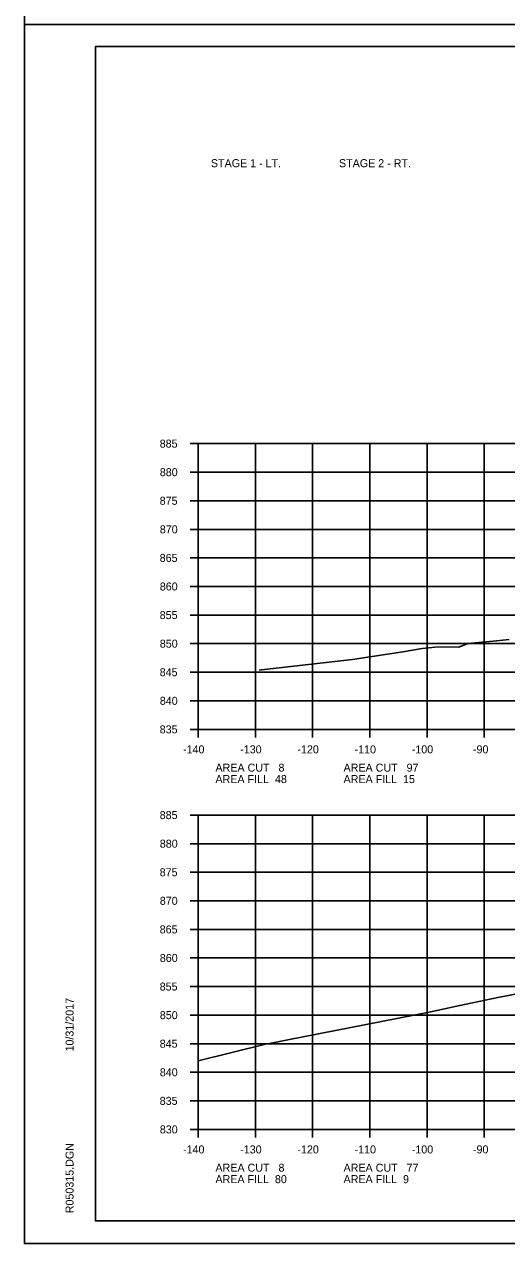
# Model space of a CAD drawing. Extents: x 1486524 to 1499135, y 326561 to 337924.
# Drawn here: x 1488812.5 to 1488896.8, y 335766 to 335979.4 of the extents above; entities that cross this region are included whole.
import ezdxf

# ---------------------------------------------------------------- set-up
doc = ezdxf.new("R2010")
doc.units = 0
for name, color, linetype in [('Default', 7, 'Continuous'), ('E_Const Align', 7, 'Continuous'), ('E_Const Align Station', 7, 'Continuous'), ('E_Ownership Information', 7, 'Continuous'), ('E_Property Line', 7, 'Continuous'), ('E_Quarter Calls', 7, 'Continuous'), ('E_Tract Number', 7, 'Continuous')]:
    doc.layers.add(name, color=color, linetype=linetype)

msp = doc.modelspace()

# ---------------------------------------------------------------- linework, layer by layer
at = {"layer": 'E_Const Align'}
for p, q in [((1488841.49, 335906.02), (1488842.89, 335906.02)), ((1488842.89, 335856.02), (1488842.89, 335906.02)), ((1488841.49, 335901.02), (1488842.89, 335901.02)), ((1488841.49, 335896.02), (1488842.89, 335896.02)), ((1488841.49, 335891.02), (1488842.89, 335891.02)), ((1488841.49, 335886.02), (1488842.89, 335886.02)), ((1488841.49, 335881.02), (1488842.89, 335881.02)), ((1488841.49, 335876.02), (1488842.89, 335876.02)), ((1488841.49, 335871.02), (1488842.89, 335871.02)), ((1488841.49, 335866.02), (1488842.89, 335866.02)), ((1488841.49, 335861.02), (1488842.89, 335861.02)), ((1488841.49, 335856.02), (1488842.89, 335856.02)), ((1488842.89, 335856.02), (1489122.89, 335856.02)), ((1488842.89, 335854.62), (1488842.89, 335856.02)), ((1488852.89, 335854.62), (1488852.89, 335856.02)), ((1488862.89, 335854.62), (1488862.89, 335856.02)), ((1488872.89, 335854.62), (1488872.89, 335856.02)), ((1488882.89, 335854.62), (1488882.89, 335856.02)), ((1488892.89, 335854.62), (1488892.89, 335856.02)), ((1488841.49, 335841.02), (1488842.89, 335841.02)), ((1488842.89, 335786.02), (1488842.89, 335841.02)), ((1488841.49, 335836.02), (1488842.89, 335836.02)), ((1488841.49, 335831.02), (1488842.89, 335831.02)), ((1488841.49, 335826.02), (1488842.89, 335826.02)), ((1488841.49, 335821.02), (1488842.89, 335821.02)), ((1488841.49, 335816.02), (1488842.89, 335816.02)), ((1488841.49, 335811.02), (1488842.89, 335811.02)), ((1488841.49, 335806.02), (1488842.89, 335806.02)), ((1488841.49, 335801.02), (1488842.89, 335801.02)), ((1488841.49, 335796.02), (1488842.89, 335796.02)), ((1488841.49, 335791.02), (1488842.89, 335791.02)), ((1488841.49, 335786.02), (1488842.89, 335786.02)), ((1488842.89, 335786.02), (1489122.89, 335786.02)), ((1488842.89, 335784.62), (1488842.89, 335786.02)), ((1488852.89, 335784.62), (1488852.89, 335786.02)), ((1488862.89, 335784.62), (1488862.89, 335786.02)), ((1488872.89, 335784.62), (1488872.89, 335786.02)), ((1488882.89, 335784.62), (1488882.89, 335786.02)), ((1488892.89, 335784.62), (1488892.89, 335786.02))]:
    msp.add_line(p, q, dxfattribs=at)
at = {"layer": 'E_Ownership Information'}
for p, q in [((1488842.89, 335906.02), (1489122.89, 335906.02)), ((1488842.89, 335856.02), (1488842.89, 335906.02)), ((1488852.89, 335856.02), (1488852.89, 335906.02)), ((1488862.89, 335856.02), (1488862.89, 335906.02)), ((1488872.89, 335856.02), (1488872.89, 335906.02)), ((1488882.89, 335856.02), (1488882.89, 335906.02)), ((1488892.89, 335856.02), (1488892.89, 335906.02)), ((1488842.89, 335901.02), (1489122.89, 335901.02)), ((1488842.89, 335896.02), (1489122.89, 335896.02)), ((1488842.89, 335891.02), (1489122.89, 335891.02)), ((1488842.89, 335886.02), (1489122.89, 335886.02)), ((1488842.89, 335881.02), (1489122.89, 335881.02)), ((1488842.89, 335876.02), (1489122.89, 335876.02)), ((1488842.89, 335871.02), (1489122.89, 335871.02)), ((1488842.89, 335866.02), (1489122.89, 335866.02)), ((1488842.89, 335861.02), (1489122.89, 335861.02)), ((1488842.89, 335856.02), (1489122.89, 335856.02)), ((1488842.89, 335841.02), (1489122.89, 335841.02)), ((1488842.89, 335786.02), (1488842.89, 335841.02)), ((1488852.89, 335786.02), (1488852.89, 335841.02)), ((1488862.89, 335786.02), (1488862.89, 335841.02)), ((1488872.89, 335786.02), (1488872.89, 335841.02)), ((1488882.89, 335786.02), (1488882.89, 335841.02)), ((1488892.89, 335786.02), (1488892.89, 335841.02)), ((1488842.89, 335836.02), (1489122.89, 335836.02)), ((1488842.89, 335831.02), (1489122.89, 335831.02)), ((1488842.89, 335826.02), (1489122.89, 335826.02)), ((1488842.89, 335821.02), (1489122.89, 335821.02)), ((1488842.89, 335816.02), (1489122.89, 335816.02)), ((1488842.89, 335811.02), (1489122.89, 335811.02)), ((1488842.89, 335806.02), (1489122.89, 335806.02)), ((1488842.89, 335801.02), (1489122.89, 335801.02)), ((1488842.89, 335796.02), (1489122.89, 335796.02)), ((1488842.89, 335791.02), (1489122.89, 335791.02)), ((1488842.89, 335786.02), (1489122.89, 335786.02))]:
    msp.add_line(p, q, dxfattribs=at)
at = {"layer": 'E_Property Line'}
for p, q in [((1488824.89, 335975.48), (1489141.07, 335975.48)), ((1488824.89, 335770.02), (1488824.89, 335975.48)), ((1488824.89, 335770.02), (1488824.89, 335770.02)), ((1489141.07, 335770.02), (1488824.89, 335770.02))]:
    msp.add_line(p, q, dxfattribs=at)
at = {"layer": 'E_Quarter Calls'}
for p, q in [((1488812.48, 335979.38), (1489145.82, 335979.38)), ((1488812.48, 335766.04), (1489145.82, 335766.04))]:
    msp.add_line(p, q, dxfattribs=at)
for points in [[(1488812.48, 336192.71), (1489145.82, 336192.71), (1489145.82, 335979.38), (1488812.48, 335979.38)], [(1488812.48, 335979.38), (1489145.82, 335979.38), (1489145.82, 335766.04), (1488812.48, 335766.04)], [(1489058.81, 335975.48), (1489058.81, 335965.6), (1489094.54, 335965.6), (1489094.54, 335962.68), (1489117.74, 335962.68), (1489117.74, 335938.35), (1489141.07, 335938.35), (1489141.07, 335770.02), (1488824.89, 335770.02), (1488824.89, 335975.48)]]:
    msp.add_lwpolyline(points, close=True, dxfattribs=at)
at = {"layer": 'E_Tract Number'}
for points in [[(1488853.53, 335866.36), (1488853.93, 335866.42), (1488869.88, 335868.23), (1488878.65, 335869.58), (1488882.02, 335870.15), (1488884.83, 335870.44), (1488888.45, 335870.4), (1488890, 335871.06), (1488895.05, 335871.51), (1488897.23, 335871.77)], [(1488842.89, 335798.05), (1488854.63, 335800.91), (1488855.04, 335800.98), (1488858.57, 335801.71), (1488883.28, 335806.56), (1488888.6, 335807.71), (1488895.26, 335809.09), (1488915.22, 335812.91)]]:
    msp.add_lwpolyline(points, dxfattribs=at)

# ---------------------------------------------------------------- texts
at = {"layer": 'Default'}
for s, p in [('STAGE 1 - LT.', (1488845.09, 335954.39)), ('STAGE 2 - RT.', (1488867.49, 335954.39))]:
    msp.add_text(s, height=1.4, dxfattribs=at).set_placement(p)
at = {"layer": 'E_Const Align Station'}
for s, p in [('885', (1488836.14, 335905.32)), ('880', (1488836.16, 335900.32)), ('875', (1488836.14, 335895.32)), ('870', (1488836.16, 335890.32)), ('865', (1488836.14, 335885.32)), ('860', (1488836.16, 335880.32)), ('855', (1488836.14, 335875.32)), ('850', (1488836.16, 335870.32)), ('845', (1488836.14, 335865.32)), ('840', (1488836.16, 335860.32)), ('835', (1488836.14, 335855.32)), ('-140', (1488840.22, 335851.82)), ('-130', (1488850.22, 335851.82)), ('-120', (1488860.22, 335851.82)), ('-110', (1488870.22, 335851.82)), ('-100', (1488880.22, 335851.82)), ('-90', (1488890.92, 335851.82)), ('AREA CUT   8', (1488845.89, 335848.62)), ('AREA FILL  48', (1488845.89, 335846.62)), ('AREA CUT   97', (1488868.29, 335848.62)), ('AREA FILL  15', (1488868.29, 335846.62)), ('885', (1488836.14, 335840.32)), ('880', (1488836.16, 335835.32)), ('875', (1488836.14, 335830.32)), ('870', (1488836.16, 335825.32)), ('865', (1488836.14, 335820.32)), ('860', (1488836.16, 335815.32)), ('855', (1488836.14, 335810.32)), ('850', (1488836.16, 335805.32)), ('845', (1488836.14, 335800.32)), ('840', (1488836.16, 335795.32)), ('835', (1488836.14, 335790.32)), ('830', (1488836.16, 335785.32)), ('-140', (1488840.22, 335781.82)), ('-130', (1488850.22, 335781.82)), ('-120', (1488860.22, 335781.82)), ('-110', (1488870.22, 335781.82)), ('-100', (1488880.22, 335781.82)), ('-90', (1488890.92, 335781.82)), ('AREA CUT   8', (1488845.89, 335778.62)), ('AREA CUT   77', (1488868.29, 335778.62)), ('AREA FILL  80', (1488845.89, 335776.62)), ('AREA FILL  9', (1488868.29, 335776.62))]:
    msp.add_text(s, height=1.4, dxfattribs=at).set_placement(p)
at = {"layer": 'E_Property Line'}
for s, p in [('10/31/2017', (1488821.08, 335799.66)), ('R050315.DGN', (1488821.08, 335771.35))]:
    msp.add_text(s, height=1.4, rotation=90, dxfattribs=at).set_placement(p)

doc.saveas('drawing.dxf')
